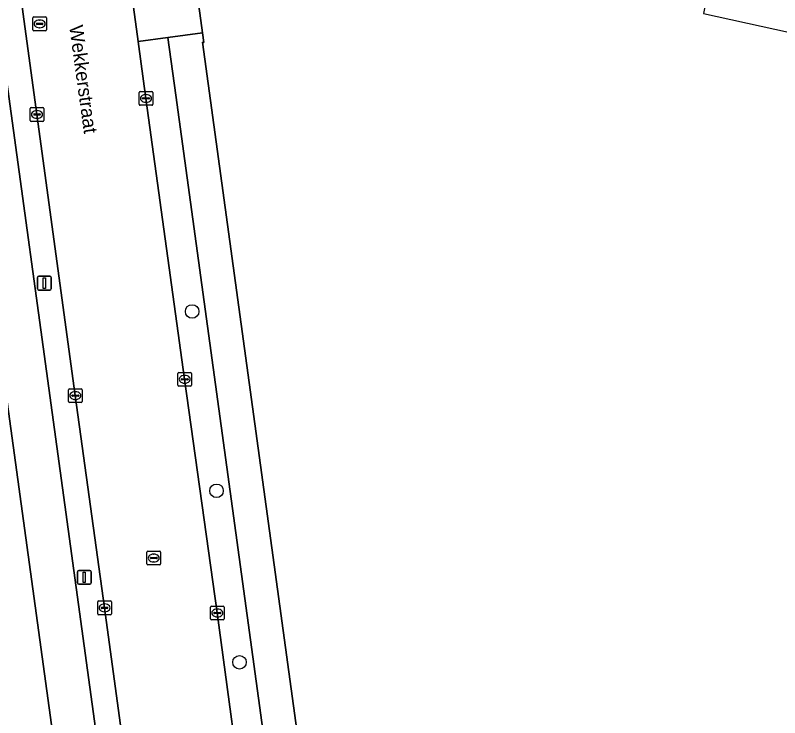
# Model space of a CAD drawing. Extents: x 157692 to 159674, y 381452 to 383291.
# Drawn here: x 157848.4 to 157903.6, y 382596 to 382646.8 of the extents above; entities that cross this region are included whole.
import ezdxf

# ---------------------------------------------------------------- set-up
doc = ezdxf.new("R2010")
doc.units = 0
for name, color, linetype in [('IMGEO_Berm_groen', 7, 'Continuous'), ('IMGEO_Boom', 7, 'Continuous'), ('IMGEO_Erf', 7, 'Continuous'), ('IMGEO_Fietspad_gesloten', 7, 'Continuous'), ('IMGEO_Hek', 7, 'Continuous'), ('IMGEO_Kolk', 7, 'Continuous'), ('IMGEO_Lichtmast', 7, 'Continuous'), ('IMGEO_Openbare_ruimte_label', 7, 'Continuous'), ('IMGEO_Pand_overbouw', 7, 'Continuous'), ('IMGEO_Rijbaan_lokaal_gesloten', 7, 'Continuous'), ('IMGEO_Rioolput', 7, 'Continuous'), ('IMGEO_Voetpad_open', 7, 'Continuous')]:
    doc.layers.add(name, color=color, linetype=linetype)

msp = doc.modelspace()

# ---------------------------------------------------------------- linework, layer by layer
at = {"layer": 'IMGEO_Berm_groen'}
msp.add_lwpolyline([(157870.251, 382492.759), (157869.036, 382501.141), (157867.683, 382510.478), (157865.716, 382524.835), (157862.233, 382550.071), (157857.198, 382586.66), (157854.833, 382603.977), (157852.717, 382619.31), (157849.948, 382639.628), (157846.877, 382661.921), (157845.339, 382672.996), (157843.533, 382672.745), (157867.113, 382500.927), (157867.24, 382500), (157868.205, 382492.966), (157871.67, 382467.768), (157873.42, 382468.013)], dxfattribs=at)
msp.add_lwpolyline([(157859.976, 382641.01), (157859.402, 382645.177), (157857.262, 382644.89), (157857.821, 382640.787), (157860.619, 382620.49), (157862.977, 382603.603), (157865.125, 382587.728), (157867.242, 382572.387), (157870.185, 382551.093), (157873.644, 382525.826), (157875.263, 382514.236), (157877.338, 382514.52)], close=True, dxfattribs=at)
at = {"layer": 'IMGEO_Boom'}
for centre in [(157861.159, 382625.393), (157862.926, 382612.434), (157864.587, 382600.042)]:
    msp.add_circle(centre, 0.489, dxfattribs=at)
at = {"layer": 'IMGEO_Erf'}
msp.add_lwpolyline([(157849.329, 382736.105), (157849.496, 382735.716), (157860.477, 382656.01), (157860.942, 382652.634), (157861.922, 382645.515), (157862.017, 382644.827), (157861.9, 382644.854), (157879.737, 382514.849), (157880.839, 382506.814), (157884.968, 382476.724), (157885.28, 382474.45)], dxfattribs=at)
at = {"layer": 'IMGEO_Fietspad_gesloten'}
msp.add_lwpolyline([(157876.492, 382383.547), (157876.234, 382386.126), (157876.305, 382386.136), (157879.715, 382386.626), (157871.415, 382447.531), (157870.939, 382451.008), (157868.952, 382465.548), (157868.415, 382469.211), (157865.845, 382488.107), (157864.022, 382500.584), (157837.599, 382692.951)], dxfattribs=at)
at = {"layer": 'IMGEO_Hek'}
for points in [[(157861.9, 382644.854), (157862.017, 382644.827)], [(157879.737, 382514.849), (157861.9, 382644.854)]]:
    msp.add_lwpolyline(points, dxfattribs=at)
at = {"layer": 'IMGEO_Kolk'}
for p, q in [((157857.325, 382640.361), (157857.325, 382641.213)), ((157857.4, 382641.287), (157858.252, 382641.287)), ((157857.627, 382640.83), (157858.025, 382640.83)), ((157857.813, 382641.067), (157857.838, 382641.067)), ((157858.326, 382641.213), (157858.326, 382640.361)), ((157858.252, 382640.287), (157857.4, 382640.287)), ((157857.584, 382640.781), (157857.584, 382640.793)), ((157858.022, 382640.744), (157857.624, 382640.744)), ((157857.836, 382640.507), (157857.811, 382640.507)), ((157858.068, 382640.793), (157858.068, 382640.781)), ((157849.449, 382639.202), (157849.449, 382640.054)), ((157849.524, 382640.128), (157850.376, 382640.128)), ((157849.937, 382639.908), (157849.962, 382639.908)), ((157850.45, 382640.054), (157850.45, 382639.202)), ((157849.708, 382639.622), (157849.708, 382639.634)), ((157850.146, 382639.585), (157849.748, 382639.585)), ((157849.751, 382639.671), (157850.149, 382639.671)), ((157849.96, 382639.348), (157849.935, 382639.348)), ((157850.192, 382639.634), (157850.192, 382639.622)), ((157850.376, 382639.128), (157849.524, 382639.128)), ((157860.199, 382620.99), (157861.051, 382620.99)), ((157860.124, 382620.064), (157860.124, 382620.916)), ((157860.383, 382620.484), (157860.383, 382620.496)), ((157860.821, 382620.447), (157860.423, 382620.447)), ((157860.426, 382620.533), (157860.824, 382620.533)), ((157860.612, 382620.77), (157860.637, 382620.77)), ((157860.867, 382620.496), (157860.867, 382620.484)), ((157861.125, 382620.916), (157861.125, 382620.064)), ((157861.051, 382619.99), (157860.199, 382619.99)), ((157860.635, 382620.21), (157860.61, 382620.21)), ((157852.218, 382618.884), (157852.218, 382619.736)), ((157852.293, 382619.81), (157853.145, 382619.81)), ((157852.477, 382619.304), (157852.477, 382619.316)), ((157852.915, 382619.267), (157852.517, 382619.267)), ((157852.52, 382619.353), (157852.918, 382619.353)), ((157852.706, 382619.59), (157852.731, 382619.59)), ((157852.961, 382619.316), (157852.961, 382619.304)), ((157853.219, 382619.736), (157853.219, 382618.884)), ((157853.145, 382618.81), (157852.293, 382618.81)), ((157852.729, 382619.03), (157852.704, 382619.03)), ((157854.334, 382603.551), (157854.334, 382604.403)), ((157854.409, 382604.477), (157855.261, 382604.477)), ((157855.335, 382604.403), (157855.335, 382603.551)), ((157854.593, 382603.971), (157854.593, 382603.983)), ((157855.031, 382603.934), (157854.633, 382603.934)), ((157854.636, 382604.02), (157855.034, 382604.02)), ((157854.822, 382604.257), (157854.847, 382604.257)), ((157855.077, 382603.983), (157855.077, 382603.971)), ((157862.482, 382603.177), (157862.482, 382604.029)), ((157862.557, 382604.103), (157863.409, 382604.103)), ((157862.97, 382603.883), (157862.995, 382603.883)), ((157863.483, 382604.029), (157863.483, 382603.177)), ((157855.261, 382603.477), (157854.409, 382603.477)), ((157854.845, 382603.697), (157854.82, 382603.697)), ((157862.741, 382603.597), (157862.741, 382603.609)), ((157863.179, 382603.56), (157862.781, 382603.56)), ((157862.784, 382603.646), (157863.182, 382603.646)), ((157862.993, 382603.323), (157862.968, 382603.323)), ((157863.225, 382603.609), (157863.225, 382603.597)), ((157863.409, 382603.103), (157862.557, 382603.103))]:
    msp.add_line(p, q, dxfattribs=at)
for points in [[(157857.325, 382640.361), (157857.325, 382641.213)], [(157857.4, 382641.287), (157858.252, 382641.287)], [(157858.326, 382641.213), (157858.326, 382640.361)], [(157858.252, 382640.287), (157857.4, 382640.287)], [(157849.449, 382639.202), (157849.449, 382640.054)], [(157849.524, 382640.128), (157850.376, 382640.128)], [(157850.45, 382640.054), (157850.45, 382639.202)], [(157850.376, 382639.128), (157849.524, 382639.128)], [(157860.199, 382620.99), (157861.051, 382620.99)], [(157860.124, 382620.064), (157860.124, 382620.916)], [(157861.125, 382620.916), (157861.125, 382620.064)], [(157861.051, 382619.99), (157860.199, 382619.99)], [(157852.218, 382618.884), (157852.218, 382619.736)], [(157852.293, 382619.81), (157853.145, 382619.81)], [(157853.219, 382619.736), (157853.219, 382618.884)], [(157853.145, 382618.81), (157852.293, 382618.81)], [(157854.334, 382603.551), (157854.334, 382604.403)], [(157854.409, 382604.477), (157855.261, 382604.477)], [(157855.335, 382604.403), (157855.335, 382603.551)], [(157862.482, 382603.177), (157862.482, 382604.029)], [(157862.557, 382604.103), (157863.409, 382604.103)], [(157863.483, 382604.029), (157863.483, 382603.177)], [(157855.261, 382603.477), (157854.409, 382603.477)], [(157863.409, 382603.103), (157862.557, 382603.103)]]:
    msp.add_lwpolyline(points, dxfattribs=at)
for centre, radius, start, end in [((157857.402, 382641.211), 0.0765, 91.552, 178.448), ((157857.402, 382641.211), 0.0765, 91.552, 178.448), ((157857.624, 382640.79), 0.0403, 85.8775, 175.7526), ((157858.029, 382640.792), 0.0386, 1.7309, 96.639), ((157858.25, 382641.211), 0.0765, 1.552, 88.448), ((157858.25, 382641.211), 0.0765, 1.552, 88.448), ((157857.402, 382640.363), 0.0765, 181.552, 268.448), ((157857.402, 382640.363), 0.0765, 181.552, 268.448), ((157857.621, 382640.78), 0.0366, 178.938, 274.7102), ((157858.025, 382640.787), 0.043, 264.8664, 352.4533), ((157858.25, 382640.363), 0.0765, 271.552, 358.448), ((157858.25, 382640.363), 0.0765, 271.552, 358.448), ((157849.526, 382640.052), 0.0765, 91.552, 178.448), ((157849.526, 382640.052), 0.0765, 91.552, 178.448), ((157850.374, 382640.052), 0.0765, 1.552, 88.448), ((157850.374, 382640.052), 0.0765, 1.552, 88.448), ((157849.526, 382639.204), 0.0765, 181.552, 268.448), ((157849.526, 382639.204), 0.0765, 181.552, 268.448), ((157849.748, 382639.631), 0.0403, 85.8775, 175.7526), ((157849.745, 382639.621), 0.0366, 178.938, 274.7102), ((157850.149, 382639.628), 0.043, 264.8664, 352.4533), ((157850.153, 382639.633), 0.0386, 1.7309, 96.639), ((157850.374, 382639.204), 0.0765, 271.552, 358.448), ((157850.374, 382639.204), 0.0765, 271.552, 358.448), ((157860.201, 382620.914), 0.0765, 91.552, 178.448), ((157860.201, 382620.914), 0.0765, 91.552, 178.448), ((157861.049, 382620.914), 0.0765, 1.552, 88.448), ((157861.049, 382620.914), 0.0765, 1.552, 88.448), ((157860.423, 382620.493), 0.0403, 85.8775, 175.7526), ((157860.42, 382620.483), 0.0366, 178.938, 274.7102), ((157860.824, 382620.49), 0.043, 264.8664, 352.4533), ((157860.828, 382620.495), 0.0386, 1.7309, 96.639), ((157860.201, 382620.066), 0.0765, 181.552, 268.448), ((157860.201, 382620.066), 0.0765, 181.552, 268.448), ((157861.049, 382620.066), 0.0765, 271.552, 358.448), ((157861.049, 382620.066), 0.0765, 271.552, 358.448), ((157852.295, 382619.734), 0.0765, 91.552, 178.448), ((157852.295, 382619.734), 0.0765, 91.552, 178.448), ((157852.517, 382619.313), 0.0403, 85.8775, 175.7526), ((157852.514, 382619.303), 0.0366, 178.938, 274.7102), ((157852.918, 382619.31), 0.043, 264.8664, 352.4533), ((157852.922, 382619.315), 0.0386, 1.7309, 96.639), ((157853.143, 382619.734), 0.0765, 1.552, 88.448), ((157853.143, 382619.734), 0.0765, 1.552, 88.448), ((157852.295, 382618.886), 0.0765, 181.552, 268.448), ((157852.295, 382618.886), 0.0765, 181.552, 268.448), ((157853.143, 382618.886), 0.0765, 271.552, 358.448), ((157853.143, 382618.886), 0.0765, 271.552, 358.448), ((157854.411, 382604.401), 0.0765, 91.552, 178.448), ((157854.411, 382604.401), 0.0765, 91.552, 178.448), ((157855.259, 382604.401), 0.0765, 1.552, 88.448), ((157855.259, 382604.401), 0.0765, 1.552, 88.448), ((157854.633, 382603.98), 0.0403, 85.8775, 175.7526), ((157854.63, 382603.97), 0.0366, 178.938, 274.7102), ((157855.034, 382603.977), 0.043, 264.8664, 352.4533), ((157855.038, 382603.982), 0.0386, 1.7309, 96.639), ((157862.559, 382604.027), 0.0765, 91.552, 178.448), ((157862.559, 382604.027), 0.0765, 91.552, 178.448), ((157863.407, 382604.027), 0.0765, 1.552, 88.448), ((157863.407, 382604.027), 0.0765, 1.552, 88.448), ((157854.411, 382603.553), 0.0765, 181.552, 268.448), ((157854.411, 382603.553), 0.0765, 181.552, 268.448), ((157855.259, 382603.553), 0.0765, 271.552, 358.448), ((157855.259, 382603.553), 0.0765, 271.552, 358.448), ((157862.781, 382603.606), 0.0403, 85.8775, 175.7526), ((157862.778, 382603.596), 0.0366, 178.938, 274.7102), ((157863.182, 382603.603), 0.043, 264.8664, 352.4533), ((157863.186, 382603.608), 0.0386, 1.7309, 96.639), ((157862.559, 382603.179), 0.0765, 181.552, 268.448), ((157862.559, 382603.179), 0.0765, 181.552, 268.448), ((157863.407, 382603.179), 0.0765, 271.552, 358.448), ((157863.407, 382603.179), 0.0765, 271.552, 358.448)]:
    msp.add_arc(centre, radius, start, end, dxfattribs=at)
for centre, major_axis, ratio, start_param, end_param in [((157857.812, 382640.787), (-0.387, 0.002), 0.722429, 4.712389, 7.853982), ((157857.837, 382640.787), (-0.39, 0.002), 0.717154, 1.570796, 4.712389), ((157849.936, 382639.628), (-0.387, 0.002), 0.722429, 4.712389, 7.853982), ((157849.961, 382639.628), (-0.39, 0.002), 0.717154, 1.570796, 4.712389), ((157860.611, 382620.49), (-0.387, 0.002), 0.722429, 4.712389, 7.853982), ((157860.636, 382620.49), (-0.39, 0.002), 0.717154, 1.570796, 4.712389), ((157852.705, 382619.31), (-0.387, 0.002), 0.722429, 4.712389, 7.853982), ((157852.73, 382619.31), (-0.39, 0.002), 0.717154, 1.570796, 4.712389), ((157854.821, 382603.977), (-0.387, 0.002), 0.722429, 4.712389, 7.853982), ((157854.846, 382603.977), (-0.39, 0.002), 0.717154, 1.570796, 4.712389), ((157862.969, 382603.603), (-0.387, 0.002), 0.722429, 4.712389, 7.853982), ((157862.994, 382603.603), (-0.39, 0.002), 0.717154, 1.570796, 4.712389)]:
    msp.add_ellipse(centre, major_axis=major_axis, ratio=ratio, start_param=start_param, end_param=end_param, dxfattribs=at)
at = {"layer": 'IMGEO_Lichtmast'}
for p, q in [((157849.983, 382627.037), (157849.983, 382627.837)), ((157849.983, 382627.837), (157849.983, 382627.037)), ((157850.083, 382627.937), (157850.873, 382627.937)), ((157850.873, 382627.937), (157850.083, 382627.937)), ((157850.973, 382627.837), (157850.973, 382627.037)), ((157850.973, 382627.037), (157850.973, 382627.837)), ((157850.873, 382626.937), (157850.083, 382626.937)), ((157850.083, 382626.937), (157850.873, 382626.937)), ((157852.87, 382605.774), (157852.87, 382606.574)), ((157852.87, 382606.574), (157852.87, 382605.774)), ((157852.97, 382606.674), (157853.76, 382606.674)), ((157853.76, 382606.674), (157852.97, 382606.674)), ((157853.86, 382606.574), (157853.86, 382605.774)), ((157853.86, 382605.774), (157853.86, 382606.574)), ((157853.76, 382605.674), (157852.97, 382605.674)), ((157852.97, 382605.674), (157853.76, 382605.674))]:
    msp.add_line(p, q, dxfattribs=at)
for points in [[(157850.403, 382627.812), (157850.553, 382627.812), (157850.553, 382627.062), (157850.403, 382627.062), (157850.403, 382627.812)], [(157853.29, 382606.549), (157853.44, 382606.549), (157853.44, 382605.799), (157853.29, 382605.799), (157853.29, 382606.549)]]:
    msp.add_lwpolyline(points, dxfattribs=at)
for centre, start, end in [((157850.083, 382627.837), 90, 180), ((157850.083, 382627.837), 90, 180), ((157850.873, 382627.837), 0, 90), ((157850.873, 382627.837), 360, 90), ((157850.083, 382627.037), 180, 270), ((157850.083, 382627.037), 180, 270), ((157850.873, 382627.037), 270, 0), ((157850.873, 382627.037), 270, 0), ((157852.97, 382606.574), 90, 180), ((157852.97, 382606.574), 90, 180), ((157853.76, 382606.574), 0, 90), ((157853.76, 382606.574), 360, 90), ((157852.97, 382605.774), 180, 270), ((157852.97, 382605.774), 180, 270), ((157853.76, 382605.774), 270, 0), ((157853.76, 382605.774), 270, 0)]:
    msp.add_arc(centre, 0.1, start, end, dxfattribs=at)
at = {"layer": 'IMGEO_Pand_overbouw'}
msp.add_lwpolyline([(157904.25, 382676.8), (157898.112, 382646.912), (157923.904, 382641.268), (157924.003, 382641.747), (157924.057, 382641.736), (157924.089, 382642.168), (157925.518, 382649.097), (157925.605, 382649.518), (157927.034, 382656.444), (157927.171, 382656.854), (157927.12, 382656.865), (157928.043, 382661.336), (157928.129, 382661.757), (157930.019, 382670.919), (157930.106, 382671.34), (157930.135, 382671.484)], close=True, dxfattribs=at)
at = {"layer": 'IMGEO_Rijbaan_lokaal_gesloten'}
for points in [[(157849.237, 382703.723), (157847.918, 382713.491), (157847.304, 382718.207), (157839.35, 382717.16), (157840.516, 382708.309), (157841.324, 382702.531), (157844.226, 382681.246), (157845.318, 382673.152), (157845.339, 382672.996), (157846.877, 382661.921), (157849.948, 382639.628), (157852.717, 382619.31), (157854.833, 382603.977), (157857.198, 382586.66), (157862.233, 382550.071), (157865.716, 382524.835), (157867.683, 382510.478), (157869.036, 382501.141), (157870.251, 382492.759), (157872.683, 382475.083), (157880.509, 382476.111)], [(157880.291, 382477.563), (157876.948, 382502.021), (157876.381, 382506.167), (157875.651, 382511.46), (157875.263, 382514.236), (157873.644, 382525.826), (157870.185, 382551.093), (157867.242, 382572.387), (157865.125, 382587.728), (157862.977, 382603.603), (157860.619, 382620.49), (157857.821, 382640.787), (157857.262, 382644.89), (157856.295, 382651.993), (157855.835, 382655.374), (157854.782, 382663.105), (157852.148, 382682.426), (157849.237, 382703.723)]]:
    msp.add_lwpolyline(points, dxfattribs=at)
at = {"layer": 'IMGEO_Rioolput'}
for p, q in [((157849.639, 382645.746), (157849.639, 382646.598)), ((157849.714, 382646.672), (157850.566, 382646.672)), ((157850.127, 382646.452), (157850.152, 382646.452)), ((157850.64, 382646.598), (157850.64, 382645.746)), ((157849.898, 382646.166), (157849.898, 382646.178)), ((157850.336, 382646.129), (157849.938, 382646.129)), ((157849.941, 382646.215), (157850.339, 382646.215)), ((157850.15, 382645.892), (157850.125, 382645.892)), ((157850.382, 382646.178), (157850.382, 382646.166)), ((157850.566, 382645.672), (157849.714, 382645.672)), ((157857.885, 382607.148), (157857.885, 382608)), ((157857.96, 382608.074), (157858.812, 382608.074)), ((157858.373, 382607.854), (157858.398, 382607.854)), ((157858.886, 382608), (157858.886, 382607.148)), ((157858.144, 382607.568), (157858.144, 382607.58)), ((157858.582, 382607.531), (157858.184, 382607.531)), ((157858.187, 382607.617), (157858.585, 382607.617)), ((157858.396, 382607.294), (157858.371, 382607.294)), ((157858.628, 382607.58), (157858.628, 382607.568)), ((157858.812, 382607.074), (157857.96, 382607.074))]:
    msp.add_line(p, q, dxfattribs=at)
for points in [[(157849.639, 382645.746), (157849.639, 382646.598)], [(157849.714, 382646.672), (157850.566, 382646.672)], [(157850.64, 382646.598), (157850.64, 382645.746)], [(157850.566, 382645.672), (157849.714, 382645.672)], [(157857.885, 382607.148), (157857.885, 382608)], [(157857.96, 382608.074), (157858.812, 382608.074)], [(157858.886, 382608), (157858.886, 382607.148)], [(157858.812, 382607.074), (157857.96, 382607.074)]]:
    msp.add_lwpolyline(points, dxfattribs=at)
for centre, radius, start, end in [((157849.716, 382646.596), 0.0765, 91.552, 178.448), ((157849.716, 382646.596), 0.0765, 91.552, 178.448), ((157850.564, 382646.596), 0.0765, 1.552, 88.448), ((157850.564, 382646.596), 0.0765, 1.552, 88.448), ((157849.938, 382646.175), 0.0403, 85.8775, 175.7526), ((157849.935, 382646.165), 0.0366, 178.938, 274.7102), ((157850.339, 382646.172), 0.043, 264.8664, 352.4533), ((157850.343, 382646.177), 0.0386, 1.7309, 96.639), ((157849.716, 382645.748), 0.0765, 181.552, 268.448), ((157849.716, 382645.748), 0.0765, 181.552, 268.448), ((157850.564, 382645.748), 0.0765, 271.552, 358.448), ((157850.564, 382645.748), 0.0765, 271.552, 358.448), ((157857.962, 382607.998), 0.0765, 91.552, 178.448), ((157857.962, 382607.998), 0.0765, 91.552, 178.448), ((157858.81, 382607.998), 0.0765, 1.552, 88.448), ((157858.81, 382607.998), 0.0765, 1.552, 88.448), ((157857.962, 382607.15), 0.0765, 181.552, 268.448), ((157857.962, 382607.15), 0.0765, 181.552, 268.448), ((157858.184, 382607.577), 0.0403, 85.8775, 175.7526), ((157858.181, 382607.567), 0.0366, 178.938, 274.7102), ((157858.585, 382607.574), 0.043, 264.8664, 352.4533), ((157858.589, 382607.579), 0.0386, 1.7309, 96.639), ((157858.81, 382607.15), 0.0765, 271.552, 358.448), ((157858.81, 382607.15), 0.0765, 271.552, 358.448)]:
    msp.add_arc(centre, radius, start, end, dxfattribs=at)
for centre, major_axis, ratio, start_param, end_param in [((157850.126, 382646.172), (-0.387, 0.002), 0.722429, 4.712389, 7.853982), ((157850.151, 382646.172), (-0.39, 0.002), 0.717154, 1.570796, 4.712389), ((157858.372, 382607.574), (-0.387, 0.002), 0.722429, 4.712389, 7.853982), ((157858.397, 382607.574), (-0.39, 0.002), 0.717154, 1.570796, 4.712389)]:
    msp.add_ellipse(centre, major_axis=major_axis, ratio=ratio, start_param=start_param, end_param=end_param, dxfattribs=at)
at = {"layer": 'IMGEO_Voetpad_open'}
for points in [[(157844.857, 382674.148), (157841.776, 382678.219), (157841.77, 382678.604), (157841.695, 382678.963), (157839.11, 382697.652), (157839.088, 382698.028), (157839.126, 382698.445), (157839.729, 382702.712), (157839.437, 382702.779), (157837.549, 382716.923), (157834.433, 382716.512), (157837.599, 382692.951), (157864.022, 382500.584), (157865.845, 382488.107), (157868.415, 382469.211)], [(157870.701, 382467.632), (157871.67, 382467.768), (157868.205, 382492.966), (157867.24, 382500), (157867.113, 382500.927), (157843.533, 382672.745)]]:
    msp.add_lwpolyline(points, dxfattribs=at)
for points in [[(157860.942, 382652.634), (157860.477, 382656.01), (157857.958, 382655.663), (157855.835, 382655.374), (157856.295, 382651.993), (157857.262, 382644.89), (157859.402, 382645.177), (157861.922, 382645.515)], [(157859.402, 382645.177), (157859.976, 382641.01), (157877.338, 382514.52), (157879.737, 382514.849), (157861.9, 382644.854), (157862.017, 382644.827), (157861.922, 382645.515)]]:
    msp.add_lwpolyline(points, close=True, dxfattribs=at)

# ---------------------------------------------------------------- texts
at = {"layer": 'IMGEO_Openbare_ruimte_label'}
msp.add_text('Wekkerstraat', height=1, rotation=277.8709, dxfattribs=at).set_placement((157852.273, 382646.004))

doc.saveas('drawing.dxf')
